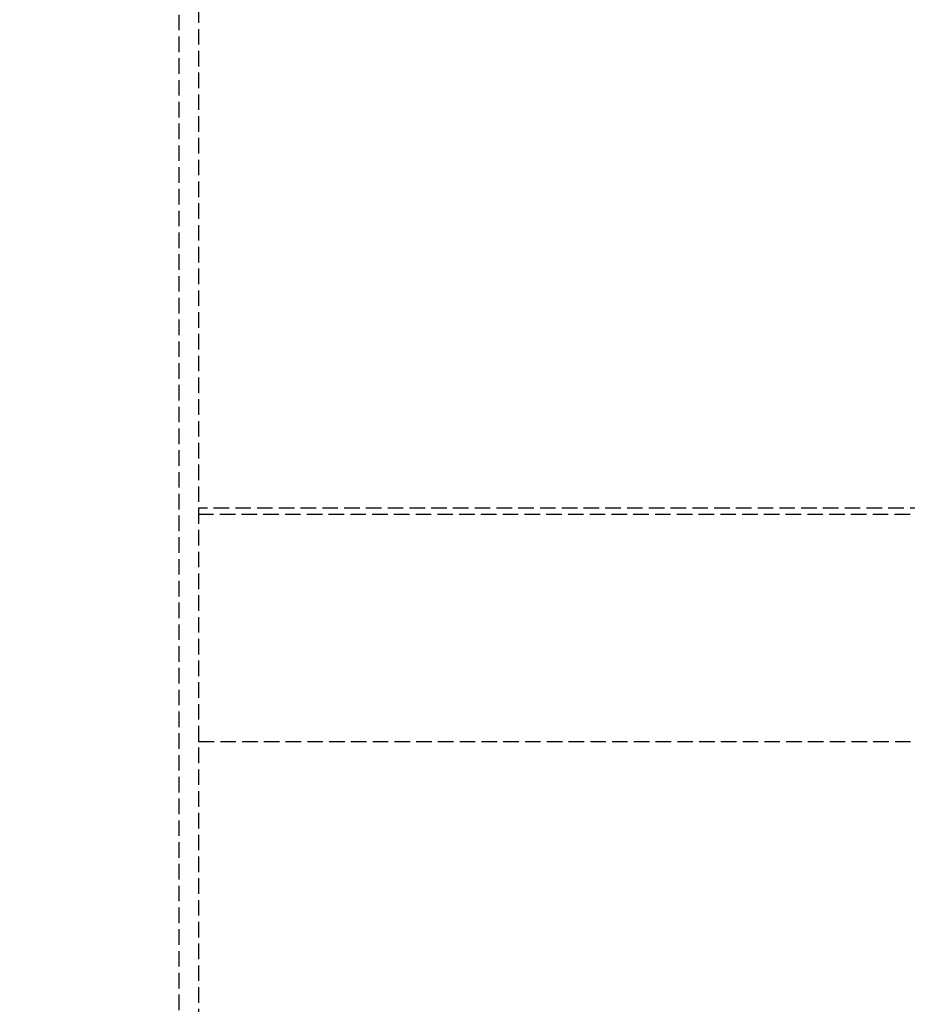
# Model space of a CAD drawing. Header units: millimetres. Extents: x -50096 to 615650, y 194565 to 243945.
# Tile 294 of 354: x 255116 to 255402, y 221978 to 222295. Entities that reach past the tile are written whole.
import ezdxf

# ---------------------------------------------------------------- set-up
doc = ezdxf.new("R2010")
doc.units = ezdxf.units.MM
doc.linetypes.add('ГТО-1 Пунктир', pattern=[7, 5, -2])
doc.layers.add('ГТО-2_Размеры_035', color=2, linetype='Continuous', lineweight=35)
doc.layers.add('ОГОС_Пунктир_025', color=151, linetype='ГТО-1 Пунктир', lineweight=25)
doc.layers.add('ГТО-2_Штриховка_018', color=7, linetype='Continuous', lineweight=18, true_color=0x6b6b6b)

# ---------------------------------------------------------------- blocks, each defined once
blk = doc.blocks.new('ОГСО_Затвор_План')
at = {"layer": 'ОГОС_Пунктир_025'}
for p, q in [((-800.92, 278.61), (-800.92, 685)), ((-794.62, 685), (-794.62, 278.61)), ((1140.2, 475), (-794.62, 475)), ((1142.2, 473), (-794.62, 473))]:
    blk.add_line(p, q, dxfattribs=at)
blk.add_lwpolyline([(-794.62, 400), (-110.3, 400)], dxfattribs=at)
blk = doc.blocks.new('A$C1AA538EC')
at = {"layer": 'ГТО-2_Размеры_035', "rotation": 0.0001303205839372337}
blk.add_blockref('ОГСО_Затвор_План', (0, -11100.09), dxfattribs=at)

msp = doc.modelspace()

# ---------------------------------------------------------------- hatches: boundary and pattern name
at = {"layer": 'ГТО-2_Штриховка_018'}
h = msp.add_hatch(dxfattribs=at)
h.set_pattern_fill('ANSI35', color=256, scale=100)
h.set_pattern_definition([(45, (-115466.6, -494469.8), (-449.0128, 449.0128), []), (45, (-115017.6, -494469.8), (-449.0128, 449.0128), [793.75, -158.75, 0, -158.75])])
h.paths.add_polyline_path([(243988.45, 233562.87), (247488.45, 233562.87), (247488.45, 236562.87), (227633.45, 236562.87), (227633.45, 228037.87), (232688.45, 228037.87), (232688.45, 229062.87), (243988.45, 229062.87)])
edge = h.paths.add_edge_path(flags=16)
edge.add_arc((234968.45, 232762.78), 1700, 0, 360)
edge = h.paths.add_edge_path(flags=16)
edge.add_arc((255968.45, 232762.78), 1700, 0, 360)
h.paths.add_polyline_path([(264438.45, 224462.87), (264438.45, 224822.87), (265938.45, 224822.87), (265938.45, 224462.87), (276518.45, 224462.87), (276518.45, 221662.7), (278018.45, 221662.7), (278018.45, 225962.87), (263788.45, 225962.87), (263788.45, 236562.87), (247488.45, 236562.87), (247488.45, 233562.87), (250988.45, 233562.87), (250988.45, 229062.87), (262288.45, 229062.87), (262288.45, 226212.87), (247488.45, 226212.87), (247488.45, 224462.87), (252623.45, 224462.87), (252623.45, 224822.87), (254123.45, 224822.87), (254123.45, 224462.87), (258378.45, 224462.87), (258378.45, 224822.87), (259878.45, 224822.87), (259878.45, 224462.87)])

# ---------------------------------------------------------------- block references
at = {"layer": 'ГТО-2_Размеры_035'}
msp.add_blockref('A$C1AA538EC', (255968.45, 232762.78), dxfattribs=at)

doc.saveas('drawing.dxf')
